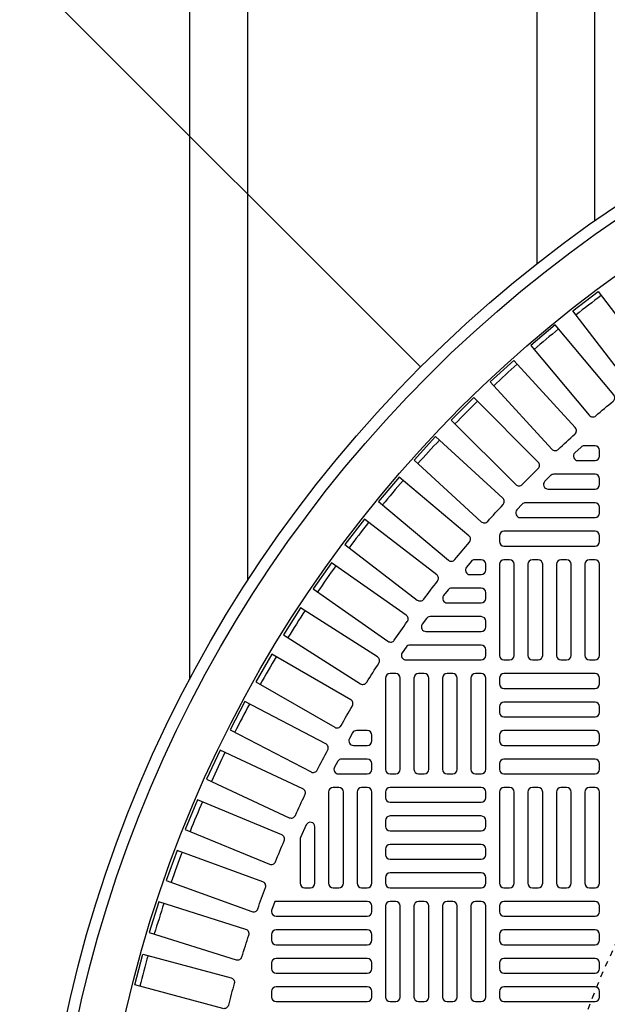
# Model space of a CAD drawing. Extents: x -169 to 6736, y -208 to 3022.
# Tile 653 of 656: x 6253 to 6263, y 1484 to 1501. Entities that reach past the tile are written whole.
import ezdxf

# ---------------------------------------------------------------- set-up
doc = ezdxf.new("R2010")
doc.units = 0
doc.header["$MEASUREMENT"] = 0
doc.linetypes.add('HIDDEN2', pattern=[0.28125, 0.1875, -0.09375])
doc.layers.get('DEFPOINTS').update_dxf_attribs({"linetype": 'CONTINUOUS'})
for name, color, linetype in [('PIPING-PRODUCT-PREMIUM', 5, 'CONTINUOUS'), ('TANK-MANHOLE-COVER-40', 2, 'CONTINUOUS'), ('TANK-MANHOLE-COVER-HATCH-40', 252, 'CONTINUOUS'), ('TANK-SLOPE', 3, 'CONTINUOUS'), ('TANK-UST-RIB', 7, 'CONTINUOUS')]:
    doc.layers.add(name, color=color, linetype=linetype)

msp = doc.modelspace()

# ---------------------------------------------------------------- linework, layer by layer
at = {"layer": 'DEFPOINTS', "color": 8, "linetype": 'HIDDEN2', "ltscale": 0.125}
msp.add_circle((6275.65346, 1479.01916), 14, dxfattribs=at)
msp.add_circle((6275.65346, 1479.01916), 14, dxfattribs=at)
at = {"layer": 'PIPING-PRODUCT-PREMIUM'}
msp.add_line((6259.64602, 1495.02736), (6188.65499, 1566.01839), dxfattribs=at)
at = {"layer": 'TANK-MANHOLE-COVER-40', "color": 4, "linetype": 'Continuous'}
msp.add_circle((6275.65422, 1479.01916), 22.63902, dxfattribs=at)
at = {"layer": 'TANK-MANHOLE-COVER-40', "color": 1, "linetype": 'Continuous'}
msp.add_circle((6275.65422, 1479.01916), 22.44094, dxfattribs=at)
at = {"layer": 'TANK-MANHOLE-COVER-40', "color": 2, "linetype": 'Continuous'}
msp.add_circle((6275.65422, 1479.01916), 21.65354, dxfattribs=at)
at = {"layer": 'TANK-MANHOLE-COVER-HATCH-40', "linetype": 'Continuous'}
for points in [[(6263.34799, 1494.73486, -0.41709369), (6263.23698, 1494.74892), (6262.27771, 1495.99907), (6262.71499, 1496.3346), (6263.67426, 1495.08446, -0.41709369), (6263.65911, 1494.97359, 0.00491171), (6263.34799, 1494.73486)], [(6262.67419, 1494.18312, -0.00491171), (6262.9746, 1494.43519, 0.41709369), (6262.9849, 1494.54661), (6261.97202, 1495.75372), (6261.54979, 1495.39943), (6262.56267, 1494.19232, 0.41709369), (6262.67419, 1494.18312)], [(6261.40196, 1492.99413, -0.00491171), (6261.67926, 1493.27142, 0.41709369), (6261.6798, 1493.38332), (6260.56557, 1494.49756), (6260.17582, 1494.10782), (6261.29006, 1492.99358, 0.41709369), (6261.40196, 1492.99413)], [(6260.2382, 1491.69878, -0.00491171), (6260.49027, 1491.99919, 0.41709369), (6260.48106, 1492.11071), (6259.27395, 1493.1236), (6258.91966, 1492.70137), (6260.12677, 1491.68848, 0.41709369), (6260.2382, 1491.69878)], [(6259.19176, 1490.30694, -0.00491171), (6259.41669, 1490.62817, 0.41709369), (6259.3978, 1490.73847), (6258.107, 1491.64229), (6257.79086, 1491.19079), (6259.08165, 1490.28696, 0.41709369), (6259.19176, 1490.30694)], [(6258.71506, 1489.57811, -0.00491171), (6258.92576, 1489.90885, 0.41709369), (6258.90208, 1490.01822), (6257.57309, 1490.86488), (6257.27694, 1490.40002), (6258.60593, 1489.55335, 0.41709369), (6258.71506, 1489.57811)], [(6258.27061, 1488.82919, -0.00491171), (6258.46668, 1489.1688, 0.41709369), (6258.43825, 1489.27703), (6257.0736, 1490.06491), (6256.79801, 1489.58758), (6258.16266, 1488.79969, 0.41709369), (6258.27061, 1488.82919)], [(6257.85924, 1488.06159, -0.00491171), (6258.04032, 1488.40943, 0.41709369), (6258.0072, 1488.51632), (6256.60947, 1489.24393), (6256.35496, 1488.75502), (6257.75269, 1488.02741, 0.41709369), (6257.85924, 1488.06159)], [(6257.48176, 1487.27677, -0.00491171), (6257.64749, 1487.63219, 0.41709369), (6257.60973, 1487.73752), (6256.1816, 1488.40347), (6255.94866, 1487.90393), (6257.37679, 1487.23798, 0.41709369), (6257.48176, 1487.27677)], [(6257.13886, 1486.47624, -0.00491171), (6257.28893, 1486.83854, 0.41709369), (6257.24662, 1486.94214), (6255.7908, 1487.54516), (6255.57987, 1487.03593), (6257.03569, 1486.43291, 0.41709369), (6257.13886, 1486.47624)], [(6257.56367, 1486.87946), (6257.56367, 1486.10577), (6257.56367, 1486.10577, 0.41421356), (6257.64241, 1486.02703), (6257.74084, 1486.02703), (6257.74084, 1486.02703, 0.41421356), (6257.81958, 1486.10577), (6257.81958, 1487.07957, 0.80700564), (6257.66912, 1487.11208), (6257.5707, 1486.89495, 0.10680341), (6257.56367, 1486.86244)], [(6256.83121, 1485.66152, -0.00491171), (6256.96533, 1486.03002, 0.41709369), (6256.91854, 1486.13167), (6255.4378, 1486.67061), (6255.24929, 1486.15267), (6256.73003, 1485.61373, 0.41709369), (6256.83121, 1485.66152)], [(6256.55939, 1484.83414, -0.00491171), (6256.67731, 1485.20815, 0.41709369), (6256.62613, 1485.30766), (6255.12329, 1485.7815), (6254.95755, 1485.25583), (6256.46039, 1484.78199, 0.41709369), (6256.55939, 1484.83414)], [(6256.32392, 1483.99571, -0.41709369), (6256.22728, 1483.93928), (6254.70521, 1484.34712), (6254.84786, 1484.87952), (6256.36994, 1484.47168, -0.41709369), (6256.42541, 1484.3745, 0.00491171), (6256.32392, 1483.99571)]]:
    msp.add_lwpolyline(points, format="xyb", dxfattribs=at)
for points in [[(6262.31966, 1493.97921), (6261.25509, 1495.14099), (6260.84871, 1494.76861), (6261.91329, 1493.60683, 0.41709369), (6262.02511, 1493.6025, -0.00491171), (6262.31423, 1493.86744, 0.41709369)], [(6261.06655, 1492.76009), (6259.90477, 1493.82467), (6259.5324, 1493.4183), (6260.69418, 1492.35372, 0.41709369), (6260.80595, 1492.35915, -0.00491171), (6261.07088, 1492.64828, 0.41709369)], [(6262.6621, 1493.66483), (6262.47293, 1493.66483, 0.1880618), (6262.41963, 1493.64405), (6262.31261, 1493.54562, 0.68341411), (6262.36591, 1493.40892), (6262.6621, 1493.40892), (6262.6621, 1493.40892, 0.41421356), (6262.74084, 1493.48766), (6262.74084, 1493.58609), (6262.74084, 1493.58609, 0.41421356)], [(6262.6621, 1493.1727), (6261.94869, 1493.1727, 0.19743793), (6261.89333, 1493.14996), (6261.79378, 1493.05153, 0.67023271), (6261.84914, 1492.9168), (6262.6621, 1492.9168), (6262.6621, 1492.9168, 0.41421356), (6262.74084, 1492.99554), (6262.74084, 1493.09396), (6262.74084, 1493.09396, 0.41421356)], [(6262.6621, 1492.68058), (6261.46083, 1492.68058, 0.20651443), (6261.40355, 1492.65586), (6261.31071, 1492.55744, 0.6576677), (6261.36799, 1492.42467), (6262.6621, 1492.42467), (6262.6621, 1492.42467, 0.41421356), (6262.74084, 1492.50341), (6262.74084, 1492.60184), (6262.74084, 1492.60184, 0.41421356)], [(6259.69942, 1491.01378, -0.00491946), (6259.93852, 1491.32539, 0.41709369), (6259.92446, 1491.43641), (6258.67432, 1492.39568), (6258.33878, 1491.95839), (6259.58941, 1490.99875, 0.41710279)], [(6262.6621, 1492.18845), (6261.08729, 1492.18845, 0.41421356), (6261.00855, 1492.10971), (6261.00855, 1492.01129, 0.41421356), (6261.08729, 1491.93255), (6262.6621, 1491.93255, 0.41421356), (6262.74084, 1492.01129), (6262.74084, 1492.10971, 0.41421356)], [(6260.77233, 1491.51916), (6260.77233, 1491.61758), (6260.77233, 1491.61758, 0.41421356), (6260.69359, 1491.69632), (6260.58037, 1491.69632, 0.2239262), (6260.51962, 1491.66768), (6260.43845, 1491.56926, 0.63408546), (6260.49919, 1491.44042), (6260.69359, 1491.44042), (6260.69359, 1491.44042, 0.41421356)], [(6260.69359, 1491.2042), (6260.18235, 1491.2042, 0.23232365), (6260.12003, 1491.17359), (6260.04401, 1491.07517, 0.62295027), (6260.10632, 1490.94829), (6260.69359, 1490.94829), (6260.69359, 1490.94829, 0.41421356), (6260.77233, 1491.02703), (6260.77233, 1491.12546), (6260.77233, 1491.12546, 0.41421356)], [(6260.69359, 1490.71207), (6259.80959, 1490.71207, 0.24054885), (6259.74581, 1490.6795), (6259.67457, 1490.58108, 0.61218964), (6259.73835, 1490.45617), (6260.69359, 1490.45617), (6260.69359, 1490.45617, 0.41421356), (6260.77233, 1490.53491), (6260.77233, 1490.63333), (6260.77233, 1490.63333, 0.41421356)], [(6260.69359, 1490.21995), (6259.46036, 1490.21995, 0.24862232), (6259.3952, 1490.18541), (6259.32843, 1490.08699, 0.60176538), (6259.39359, 1489.96404), (6260.69359, 1489.96404), (6260.69359, 1489.96404, 0.41421356), (6260.77233, 1490.04278), (6260.77233, 1490.14121), (6260.77233, 1490.14121, 0.41421356)], [(6258.72509, 1488.74357), (6258.53984, 1488.74357, 0.27209959), (6258.47105, 1488.70314), (6258.41624, 1488.60471, 0.57220395), (6258.48503, 1488.48766), (6258.72509, 1488.48766), (6258.72509, 1488.48766, 0.41421356), (6258.80383, 1488.5664), (6258.80383, 1488.66483), (6258.80383, 1488.66483, 0.41421356)], [(6258.72509, 1488.25144), (6258.28392, 1488.25144, 0.26794919), (6258.21573, 1488.21207), (6258.1589, 1488.11365, 0.57735027), (6258.22709, 1487.99554), (6258.72509, 1487.99554), (6258.72509, 1487.99554, 0.41421356), (6258.80383, 1488.07428), (6258.80383, 1488.1727), (6258.80383, 1488.1727, 0.41421356)], [(6258.23296, 1486.02703, 0.41421356), (6258.3117, 1486.10577), (6258.3117, 1487.68058, 0.41421356), (6258.23296, 1487.75932), (6258.13454, 1487.75932, 0.41421356), (6258.0558, 1487.68058), (6258.0558, 1486.10577, 0.41421356), (6258.13454, 1486.02703)], [(6258.72509, 1486.02703, 0.41421356), (6258.80383, 1486.10577), (6258.80383, 1487.68058, 0.41421356), (6258.72509, 1487.75932), (6258.62666, 1487.75932, 0.41421356), (6258.54792, 1487.68058), (6258.54792, 1486.10577, 0.41421356), (6258.62666, 1486.02703)], [(6257.07155, 1485.63251), (6257.07155, 1485.61365, 0.41421356), (6257.15029, 1485.53491), (6258.72509, 1485.53491, 0.41421356), (6258.80383, 1485.61365), (6258.80383, 1485.71207, 0.41421356), (6258.72509, 1485.79081), (6257.15029, 1485.79081, 0.07385003), (6257.1274, 1485.78741)], [(6257.07155, 1485.12152, 0.41421356), (6257.15029, 1485.04278), (6258.72509, 1485.04278, 0.41421356), (6258.80383, 1485.12152), (6258.80383, 1485.21995, 0.41421356), (6258.72509, 1485.29869), (6257.15029, 1485.29869, 0.41421356), (6257.07155, 1485.21995)], [(6257.07155, 1484.6294, 0.41421356), (6257.15029, 1484.55066), (6258.72509, 1484.55066, 0.41421356), (6258.80383, 1484.6294), (6258.80383, 1484.72782, 0.41421356), (6258.72509, 1484.80656), (6257.15029, 1484.80656, 0.41421356), (6257.07155, 1484.72782)], [(6257.07155, 1484.13727, 0.41421356), (6257.15029, 1484.05853), (6258.72509, 1484.05853, 0.41421356), (6258.80383, 1484.13727), (6258.80383, 1484.23569, 0.41421356), (6258.72509, 1484.31443), (6257.15029, 1484.31443, 0.41421356), (6257.07155, 1484.23569)]]:
    msp.add_lwpolyline(points, format="xyb", close=True, dxfattribs=at)
at = {"layer": 'TANK-MANHOLE-COVER-HATCH-40', "linetype": 'Continuous', "flags": 128}
for points in [[(6261.18572, 1489.96404, 0.41421356), (6261.26446, 1490.04278), (6261.26446, 1491.61758, 0.41421356), (6261.18572, 1491.69632), (6261.08729, 1491.69632, 0.41421356), (6261.00855, 1491.61758), (6261.00855, 1490.04278, 0.41421356), (6261.08729, 1489.96404)], [(6261.67785, 1489.96404, 0.41421356), (6261.75659, 1490.04278), (6261.75659, 1491.61758, 0.41421356), (6261.67785, 1491.69632), (6261.57942, 1491.69632, 0.41421356), (6261.50068, 1491.61758), (6261.50068, 1490.04278, 0.41421356), (6261.57942, 1489.96404)], [(6262.16997, 1489.96404, 0.41421356), (6262.24871, 1490.04278), (6262.24871, 1491.61758, 0.41421356), (6262.16997, 1491.69632), (6262.07155, 1491.69632, 0.41421356), (6261.99281, 1491.61758), (6261.99281, 1490.04278, 0.41421356), (6262.07155, 1489.96404)], [(6262.6621, 1489.96404, 0.41421356), (6262.74084, 1490.04278), (6262.74084, 1491.61758, 0.41421356), (6262.6621, 1491.69632), (6262.56367, 1491.69632, 0.41421356), (6262.48493, 1491.61758), (6262.48493, 1490.04278, 0.41421356), (6262.56367, 1489.96404)], [(6259.21722, 1487.99554, 0.41421356), (6259.29596, 1488.07428), (6259.29596, 1489.64908, 0.41421356), (6259.21722, 1489.72782), (6259.11879, 1489.72782, 0.41421356), (6259.04005, 1489.64908), (6259.04005, 1488.07428, 0.41421356), (6259.11879, 1487.99554)], [(6259.70934, 1487.99554, 0.41421356), (6259.78808, 1488.07428), (6259.78808, 1489.64908, 0.41421356), (6259.70934, 1489.72782), (6259.61092, 1489.72782, 0.41421356), (6259.53218, 1489.64908), (6259.53218, 1488.07428, 0.41421356), (6259.61092, 1487.99554)], [(6260.20147, 1487.99554, 0.41421356), (6260.28021, 1488.07428), (6260.28021, 1489.64908, 0.41421356), (6260.20147, 1489.72782), (6260.10304, 1489.72782, 0.41421356), (6260.0243, 1489.64908), (6260.0243, 1488.07428, 0.41421356), (6260.10304, 1487.99554)], [(6260.69359, 1487.99554, 0.41421356), (6260.77233, 1488.07428), (6260.77233, 1489.64908, 0.41421356), (6260.69359, 1489.72782), (6260.59517, 1489.72782, 0.41421356), (6260.51643, 1489.64908), (6260.51643, 1488.07428, 0.41421356), (6260.59517, 1487.99554)], [(6261.00855, 1489.55066, 0.41421356), (6261.08729, 1489.47192), (6262.6621, 1489.47192, 0.41421356), (6262.74084, 1489.55066), (6262.74084, 1489.64908, 0.41421356), (6262.6621, 1489.72782), (6261.08729, 1489.72782, 0.41421356), (6261.00855, 1489.64908)], [(6261.00855, 1489.05853, 0.41421356), (6261.08729, 1488.97979), (6262.6621, 1488.97979, 0.41421356), (6262.74084, 1489.05853), (6262.74084, 1489.15695, 0.41421356), (6262.6621, 1489.23569), (6261.08729, 1489.23569, 0.41421356), (6261.00855, 1489.15695)], [(6261.00855, 1488.5664, 0.41421356), (6261.08729, 1488.48766), (6262.6621, 1488.48766, 0.41421356), (6262.74084, 1488.5664), (6262.74084, 1488.66483, 0.41421356), (6262.6621, 1488.74357), (6261.08729, 1488.74357, 0.41421356), (6261.00855, 1488.66483)], [(6261.00855, 1488.07428, 0.41421356), (6261.08729, 1487.99554), (6262.6621, 1487.99554, 0.41421356), (6262.74084, 1488.07428), (6262.74084, 1488.1727, 0.41421356), (6262.6621, 1488.25144), (6261.08729, 1488.25144, 0.41421356), (6261.00855, 1488.1727)], [(6260.77233, 1487.68058, 0.41421356), (6260.69359, 1487.75932), (6259.11879, 1487.75932, 0.41421356), (6259.04005, 1487.68058), (6259.04005, 1487.58215, 0.41421356), (6259.11879, 1487.50341), (6260.69359, 1487.50341, 0.41421356), (6260.77233, 1487.58215)], [(6261.18572, 1486.02703, 0.41421356), (6261.26446, 1486.10577), (6261.26446, 1487.68058, 0.41421356), (6261.18572, 1487.75932), (6261.08729, 1487.75932, 0.41421356), (6261.00855, 1487.68058), (6261.00855, 1486.10577, 0.41421356), (6261.08729, 1486.02703)], [(6261.67785, 1486.02703, 0.41421356), (6261.75659, 1486.10577), (6261.75659, 1487.68058, 0.41421356), (6261.67785, 1487.75932), (6261.57942, 1487.75932, 0.41421356), (6261.50068, 1487.68058), (6261.50068, 1486.10577, 0.41421356), (6261.57942, 1486.02703)], [(6262.16997, 1486.02703, 0.41421356), (6262.24871, 1486.10577), (6262.24871, 1487.68058, 0.41421356), (6262.16997, 1487.75932), (6262.07155, 1487.75932, 0.41421356), (6261.99281, 1487.68058), (6261.99281, 1486.10577, 0.41421356), (6262.07155, 1486.02703)], [(6262.6621, 1486.02703, 0.41421356), (6262.74084, 1486.10577), (6262.74084, 1487.68058, 0.41421356), (6262.6621, 1487.75932), (6262.56367, 1487.75932, 0.41421356), (6262.48493, 1487.68058), (6262.48493, 1486.10577, 0.41421356), (6262.56367, 1486.02703)], [(6260.77233, 1487.18845, 0.41421356), (6260.69359, 1487.26719), (6259.11879, 1487.26719, 0.41421356), (6259.04005, 1487.18845), (6259.04005, 1487.09003, 0.41421356), (6259.11879, 1487.01129), (6260.69359, 1487.01129, 0.41421356), (6260.77233, 1487.09003)], [(6260.77233, 1486.69632, 0.41421356), (6260.69359, 1486.77506), (6259.11879, 1486.77506, 0.41421356), (6259.04005, 1486.69632), (6259.04005, 1486.5979, 0.41421356), (6259.11879, 1486.51916), (6260.69359, 1486.51916, 0.41421356), (6260.77233, 1486.5979)], [(6260.77233, 1486.2042, 0.41421356), (6260.69359, 1486.28294), (6259.11879, 1486.28294, 0.41421356), (6259.04005, 1486.2042), (6259.04005, 1486.10577, 0.41421356), (6259.11879, 1486.02703), (6260.69359, 1486.02703, 0.41421356), (6260.77233, 1486.10577)], [(6259.21722, 1484.05853, 0.41421356), (6259.29596, 1484.13727), (6259.29596, 1485.71207, 0.41421356), (6259.21722, 1485.79081), (6259.11879, 1485.79081, 0.41421356), (6259.04005, 1485.71207), (6259.04005, 1484.13727, 0.41421356), (6259.11879, 1484.05853)], [(6259.70934, 1484.05853, 0.41421356), (6259.78808, 1484.13727), (6259.78808, 1485.71207, 0.41421356), (6259.70934, 1485.79081), (6259.61092, 1485.79081, 0.41421356), (6259.53218, 1485.71207), (6259.53218, 1484.13727, 0.41421356), (6259.61092, 1484.05853)], [(6260.20147, 1484.05853, 0.41421356), (6260.28021, 1484.13727), (6260.28021, 1485.71207, 0.41421356), (6260.20147, 1485.79081), (6260.10304, 1485.79081, 0.41421356), (6260.0243, 1485.71207), (6260.0243, 1484.13727, 0.41421356), (6260.10304, 1484.05853)], [(6260.69359, 1484.05853, 0.41421356), (6260.77233, 1484.13727), (6260.77233, 1485.71207, 0.41421356), (6260.69359, 1485.79081), (6260.59517, 1485.79081, 0.41421356), (6260.51643, 1485.71207), (6260.51643, 1484.13727, 0.41421356), (6260.59517, 1484.05853)], [(6261.00855, 1485.61365, 0.41421356), (6261.08729, 1485.53491), (6262.6621, 1485.53491, 0.41421356), (6262.74084, 1485.61365), (6262.74084, 1485.71207, 0.41421356), (6262.6621, 1485.79081), (6261.08729, 1485.79081, 0.41421356), (6261.00855, 1485.71207)], [(6261.00855, 1485.12152, 0.41421356), (6261.08729, 1485.04278), (6262.6621, 1485.04278, 0.41421356), (6262.74084, 1485.12152), (6262.74084, 1485.21995, 0.41421356), (6262.6621, 1485.29869), (6261.08729, 1485.29869, 0.41421356), (6261.00855, 1485.21995)], [(6261.00855, 1484.6294, 0.41421356), (6261.08729, 1484.55066), (6262.6621, 1484.55066, 0.41421356), (6262.74084, 1484.6294), (6262.74084, 1484.72782, 0.41421356), (6262.6621, 1484.80656), (6261.08729, 1484.80656, 0.41421356), (6261.00855, 1484.72782)], [(6261.00855, 1484.13727, 0.41421356), (6261.08729, 1484.05853), (6262.6621, 1484.05853, 0.41421356), (6262.74084, 1484.13727), (6262.74084, 1484.23569, 0.41421356), (6262.6621, 1484.31443), (6261.08729, 1484.31443, 0.41421356), (6261.00855, 1484.23569)]]:
    msp.add_lwpolyline(points, format="xyb", close=True, dxfattribs=at)
at = {"layer": 'TANK-MANHOLE-COVER-HATCH-40', "linetype": 'Continuous'}
for start, end in [(126.766426, 128.233574), (129.266426, 130.733574), (131.766426, 133.233574), (134.266426, 135.733574), (136.766426, 138.233574), (139.266426, 140.733574), (141.766426, 143.233574), (144.266426, 145.733574), (146.766426, 148.233574), (149.266426, 150.733574), (151.766426, 153.233574), (154.266426, 155.733574), (156.766426, 158.233574), (159.266426, 160.733574), (161.766426, 163.233574), (164.266426, 165.733574)]:
    msp.add_arc((6275.65422, 1479.01916), 21.52559, start, end, dxfattribs=at)
at = {"layer": 'TANK-SLOPE'}
msp.add_lwpolyline([(6331.20253, 1461.99195, 0.70597857), (6331.20305, 1496.04464), (6287.25021, 1511.65955, 1.41647358), (6287.2492, 1446.37841)], format="xyb", close=True, dxfattribs=at)
at = {"layer": 'TANK-UST-RIB'}
for p, q in [((6256.65422, 1542.01839), (6256.65422, 1491.32872)), ((6261.65422, 1542.01839), (6261.65422, 1496.81032)), ((6255.65422, 1540.01839), (6255.65422, 1489.62695)), ((6262.65422, 1540.01839), (6262.65422, 1497.55359))]:
    msp.add_line(p, q, dxfattribs=at)

doc.saveas('drawing.dxf')
